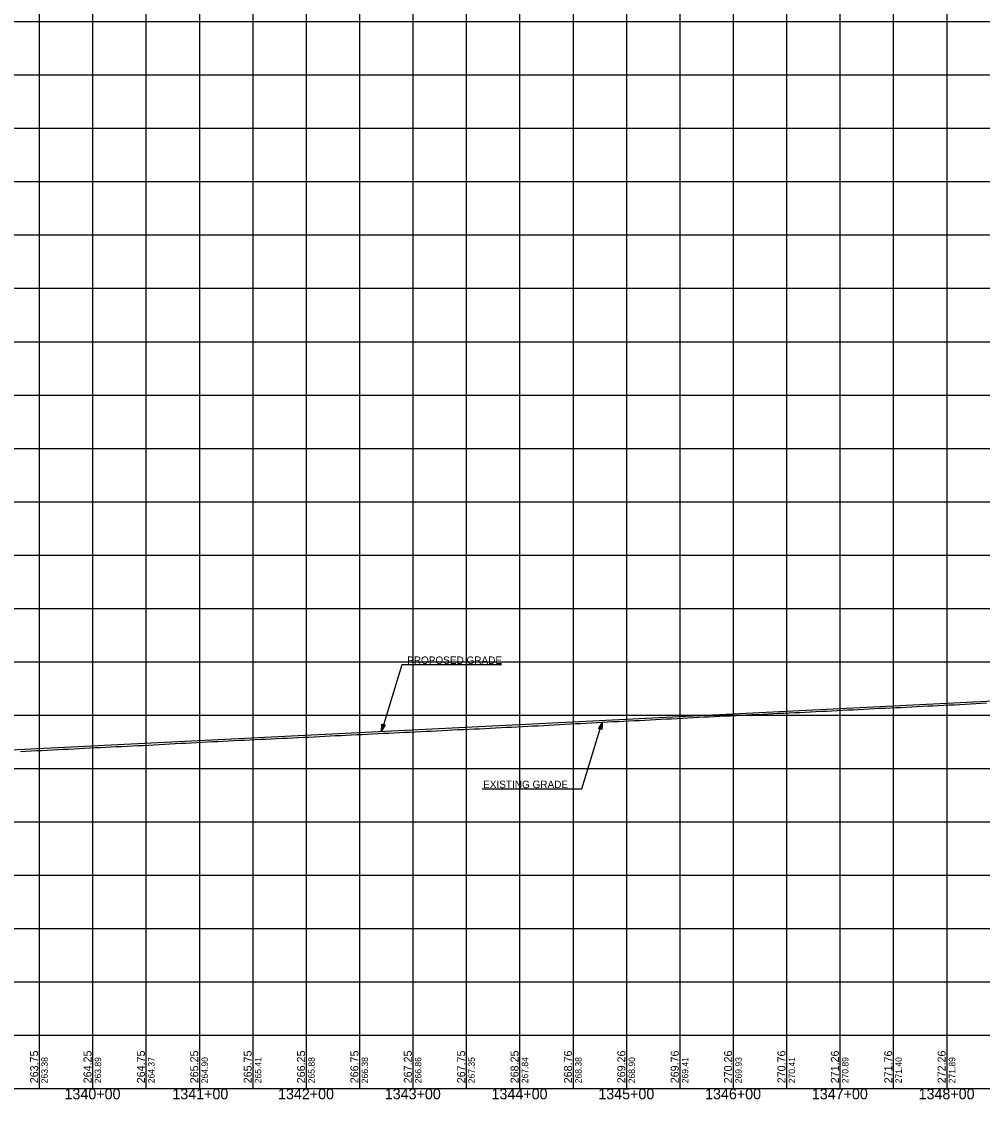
# Model space of a CAD drawing. Extents: x -90830 to 2015517, y -20856 to 836331.
# Drawn here: x 22857 to 23757, y -19397 to -18387 of the extents above; entities that cross this region are included whole.
import ezdxf

# ---------------------------------------------------------------- set-up
doc = ezdxf.new("R2010")
doc.units = 0
for name, color, linetype in [('Level 1', 7, 'Continuous'), ('RD_DDB_Profile_Elev', 7, 'Continuous'), ('RD_DDB_Profile_EX', 7, 'Continuous'), ('RD_DDB_Profile_PR', 7, 'Continuous'), ('RD_DDB_StaTX', 7, 'Continuous'), ('RD_DDB_StripGrade', 7, 'Continuous'), ('RD_GPK_Profile_Cell', 7, 'Continuous'), ('RD_PD_Final_TX', 7, 'Continuous')]:
    doc.layers.add(name, color=color, linetype=linetype)

msp = doc.modelspace()

# ---------------------------------------------------------------- linework, layer by layer
at = {"layer": 'Level 1'}
for p, q in [((22873.5, -17886.5), (22873.5, -18386.5)), ((22923.5, -17886.5), (22923.5, -18386.5)), ((22973.5, -17886.5), (22973.5, -18386.5)), ((23023.5, -17886.5), (23023.5, -18386.5)), ((23073.5, -17886.5), (23073.5, -18386.5)), ((23123.5, -17886.5), (23123.5, -18386.5)), ((23173.5, -17886.5), (23173.5, -18386.5)), ((23223.5, -17886.5), (23223.5, -18386.5)), ((23273.5, -17886.5), (23273.5, -18386.5)), ((23323.5, -17886.5), (23323.5, -18386.5)), ((23373.5, -17886.5), (23373.5, -18386.5)), ((23423.5, -17886.5), (23423.5, -18386.5)), ((23473.5, -17886.5), (23473.5, -18386.5)), ((23523.5, -17886.5), (23523.5, -18386.5)), ((23573.5, -17886.5), (23573.5, -18386.5)), ((23623.5, -17886.5), (23623.5, -18386.5)), ((23673.5, -17886.5), (23673.5, -18386.5)), ((23723.5, -17886.5), (23723.5, -18386.5)), ((22373.5, -18386.5), (23973.5, -18386.5)), ((22373.5, -18386.5), (23973.5, -18386.5)), ((22873.5, -18386.5), (22873.5, -18886.5)), ((22923.5, -18386.5), (22923.5, -18886.5)), ((22973.5, -18386.5), (22973.5, -18886.5)), ((23023.5, -18386.5), (23023.5, -18886.5)), ((23073.5, -18386.5), (23073.5, -18886.5)), ((23123.5, -18386.5), (23123.5, -18886.5)), ((23173.5, -18386.5), (23173.5, -18886.5)), ((23223.5, -18386.5), (23223.5, -18886.5)), ((23273.5, -18386.5), (23273.5, -18886.5)), ((23323.5, -18386.5), (23323.5, -18886.5)), ((23373.5, -18386.5), (23373.5, -18886.5)), ((23423.5, -18386.5), (23423.5, -18886.5)), ((23473.5, -18386.5), (23473.5, -18886.5)), ((23523.5, -18386.5), (23523.5, -18886.5)), ((23573.5, -18386.5), (23573.5, -18886.5)), ((23623.5, -18386.5), (23623.5, -18886.5)), ((23673.5, -18386.5), (23673.5, -18886.5)), ((23723.5, -18386.5), (23723.5, -18886.5)), ((22373.5, -18436.5), (23973.5, -18436.5)), ((22373.5, -18486.5), (23973.5, -18486.5)), ((22373.5, -18536.5), (23973.5, -18536.5)), ((22373.5, -18586.5), (23973.5, -18586.5)), ((22373.5, -18636.5), (23973.5, -18636.5)), ((22373.5, -18686.5), (23973.5, -18686.5)), ((22373.5, -18736.5), (23973.5, -18736.5)), ((22373.5, -18786.5), (23973.5, -18786.5)), ((22373.5, -18836.5), (23973.5, -18836.5)), ((22373.5, -18886.5), (23973.5, -18886.5)), ((22373.5, -18886.5), (23973.5, -18886.5)), ((22873.5, -18886.5), (22873.5, -19386.5)), ((22923.5, -18886.5), (22923.5, -19386.5)), ((22973.5, -18886.5), (22973.5, -19386.5)), ((23023.5, -18886.5), (23023.5, -19386.5)), ((23073.5, -18886.5), (23073.5, -19386.5)), ((23123.5, -18886.5), (23123.5, -19386.5)), ((23173.5, -18886.5), (23173.5, -19386.5)), ((23223.5, -18886.5), (23223.5, -19386.5)), ((23273.5, -18886.5), (23273.5, -19386.5)), ((23323.5, -18886.5), (23323.5, -19386.5)), ((23373.5, -18886.5), (23373.5, -19386.5)), ((23423.5, -18886.5), (23423.5, -19386.5)), ((23473.5, -18886.5), (23473.5, -19386.5)), ((23523.5, -18886.5), (23523.5, -19386.5)), ((23573.5, -18886.5), (23573.5, -19386.5)), ((23623.5, -18886.5), (23623.5, -19386.5)), ((23673.5, -18886.5), (23673.5, -19386.5)), ((23723.5, -18886.5), (23723.5, -19386.5)), ((22373.5, -18936.5), (23973.5, -18936.5)), ((22373.5, -18986.5), (23973.5, -18986.5)), ((22373.5, -19036.5), (23973.5, -19036.5)), ((22373.5, -19086.5), (23973.5, -19086.5)), ((22373.5, -19136.5), (23973.5, -19136.5)), ((22373.5, -19186.5), (23973.5, -19186.5)), ((22373.5, -19236.5), (23973.5, -19236.5)), ((22373.5, -19286.5), (23973.5, -19286.5)), ((22373.5, -19336.5), (23973.5, -19336.5)), ((22373.5, -19386.5), (23973.5, -19386.5))]:
    msp.add_line(p, q, dxfattribs=at)
at = {"layer": 'RD_DDB_Profile_EX'}
for points in [[(23545.9, -19035.8), (23550.9, -19035.5), (23555.9, -19035.3), (23560.9, -19035.1), (23565.9, -19034.8), (23570.9, -19034.6), (23575.9, -19034.4), (23580.9, -19034.1), (23585.9, -19033.9), (23590.9, -19033.6), (23595.9, -19033.4), (23600.9, -19033.2), (23605.9, -19032.9), (23610.9, -19032.7), (23615.9, -19032.4), (23620.9, -19032.2), (23625.9, -19031.9), (23630.9, -19031.6), (23635.9, -19031.4), (23640.9, -19031.1), (23645.9, -19030.8), (23650.9, -19030.6), (23655.9, -19030.4), (23660.9, -19030.1), (23665.9, -19029.9), (23670.9, -19029.6), (23675.9, -19029.4), (23680.9, -19029.2), (23685.9, -19028.9), (23690.9, -19028.7), (23695.9, -19028.4), (23700.9, -19028.2), (23705.9, -19027.9), (23710.9, -19027.7), (23715.9, -19027.4), (23720.9, -19027.2), (23725.9, -19026.9), (23730.9, -19026.7), (23735.9, -19026.4), (23740.9, -19026.2), (23745.9, -19025.9), (23750.9, -19025.6), (23755.9, -19025.4), (23760.9, -19025.1)], [(23045.9, -19060.8), (23050.9, -19060.6), (23055.9, -19060.3), (23060.9, -19060.1), (23065.9, -19059.8), (23070.9, -19059.6), (23075.9, -19059.4), (23080.9, -19059.1), (23085.9, -19058.9), (23090.9, -19058.7), (23095.9, -19058.4), (23100.9, -19058.2), (23105.9, -19058), (23110.9, -19057.7), (23115.9, -19057.5), (23120.9, -19057.2), (23125.9, -19057), (23130.9, -19056.7), (23135.9, -19056.5), (23140.9, -19056.2), (23145.9, -19056), (23150.9, -19055.7), (23155.9, -19055.5), (23160.9, -19055.2), (23165.9, -19055), (23170.9, -19054.7), (23175.9, -19054.5), (23180.9, -19054.2), (23185.9, -19054), (23190.9, -19053.8), (23195.9, -19053.5), (23200.9, -19053.3), (23205.9, -19053), (23210.9, -19052.8), (23215.9, -19052.6), (23220.9, -19052.3), (23225.9, -19052.1), (23230.9, -19051.8), (23235.9, -19051.6), (23240.9, -19051.4), (23245.9, -19051.1), (23250.9, -19050.9), (23255.9, -19050.6), (23260.9, -19050.4), (23265.9, -19050.1), (23270.9, -19049.9), (23275.9, -19049.6), (23280.9, -19049.4), (23285.9, -19049.2), (23290.9, -19048.9), (23295.9, -19048.7), (23300.9, -19048.4), (23305.9, -19048.2), (23310.9, -19047.9), (23315.9, -19047.7), (23320.9, -19047.4), (23325.9, -19047.2), (23330.9, -19046.9), (23335.9, -19046.6), (23340.9, -19046.4), (23345.9, -19046.1), (23350.9, -19045.9), (23355.9, -19045.6), (23360.9, -19045.3), (23365.9, -19045), (23370.9, -19044.7), (23375.9, -19044.4), (23380.9, -19044.2), (23385.9, -19043.9), (23390.9, -19043.6), (23395.9, -19043.4), (23400.9, -19043.1), (23405.9, -19042.9), (23410.9, -19042.6), (23415.9, -19042.4), (23420.9, -19042.1), (23425.9, -19041.9), (23430.9, -19041.6), (23435.9, -19041.4), (23440.9, -19041.1), (23445.9, -19040.9), (23450.9, -19040.6), (23455.9, -19040.4), (23460.9, -19040.1), (23465.9, -19039.9), (23470.9, -19039.6), (23475.9, -19039.3), (23480.9, -19039.1), (23485.9, -19038.8), (23490.9, -19038.5), (23495.9, -19038.2), (23500.9, -19038), (23505.9, -19037.7), (23510.9, -19037.5), (23515.9, -19037.2), (23520.9, -19037), (23525.9, -19036.7), (23530.9, -19036.5), (23535.9, -19036.2), (23540.9, -19036), (23545.9, -19035.8)], [(22855.9, -19070.5), (22860.9, -19070.2), (22865.9, -19070), (22870.9, -19069.7), (22875.9, -19069.5), (22880.9, -19069.2), (22885.9, -19069), (22890.9, -19068.8), (22895.9, -19068.5), (22900.9, -19068.3), (22905.9, -19068), (22910.9, -19067.7), (22915.9, -19067.4), (22920.9, -19067.2), (22925.9, -19066.9), (22930.9, -19066.7), (22935.9, -19066.5), (22940.9, -19066.3), (22945.9, -19066), (22950.9, -19065.8), (22955.9, -19065.5), (22960.9, -19065.3), (22965.9, -19065), (22970.9, -19064.8), (22975.9, -19064.5), (22980.9, -19064.3), (22985.9, -19064), (22990.9, -19063.7), (22995.9, -19063.5), (23000.9, -19063.2), (23005.9, -19062.9), (23010.9, -19062.7), (23015.9, -19062.4), (23020.9, -19062.1), (23025.9, -19061.9), (23030.9, -19061.6), (23035.9, -19061.3), (23040.9, -19061.1), (23045.9, -19060.8)]]:
    msp.add_lwpolyline(points, dxfattribs=at)
at = {"layer": 'RD_DDB_Profile_PR'}
msp.add_line((22618.5, -19080.5), (24061, -19008.3), dxfattribs=at)
at = {"layer": 'RD_GPK_Profile_Cell'}
msp.add_line((4823.5, -19386.5), (75223.5, -19386.5), dxfattribs=at)
at = {"layer": 'RD_PD_Final_TX'}
for p, q in [((23194.1, -19051.7), (23194.5, -19045)), ((23196, -19045.5), (23194.1, -19051.7)), ((23194.1, -19051.7), (23197.6, -19046)), ((23194.5, -19045), (23197.6, -19046)), ((23400.9, -19043.1), (23397.5, -19048.9)), ((23400.6, -19049.8), (23397.5, -19048.9)), ((23399.1, -19049.3), (23400.9, -19043.1)), ((23400.9, -19043.1), (23400.6, -19049.8))]:
    msp.add_line(p, q, dxfattribs=at)
for points in [[(23306.6, -18989.3), (23213.2, -18989.3), (23194.1, -19051.7)], [(23195.9, -19045.6), (23194.2, -19051.3), (23195.9, -19045.5), (23194.2, -19051), (23195.8, -19045.5), (23194.2, -19050.8), (23195.8, -19045.5), (23194.2, -19050.6), (23195.7, -19045.5), (23194.2, -19050.3), (23195.6, -19045.4), (23194.3, -19049.9), (23195.5, -19045.4), (23194.3, -19049.6), (23195.5, -19045.4), (23194.3, -19049.3), (23195.4, -19045.4), (23194.3, -19049), (23195.3, -19045.3), (23194.3, -19048.7), (23195.2, -19045.3), (23194.3, -19048.4), (23195.2, -19045.3), (23194.4, -19047.9), (23195.1, -19045.3), (23194.4, -19047.6), (23195, -19045.3), (23194.4, -19047.2), (23194.9, -19045.3), (23194.4, -19046.8), (23194.9, -19045.2), (23194.5, -19046.5), (23194.8, -19045.2), (23194.5, -19046.2), (23194.7, -19045.1), (23194.5, -19045.8), (23194.6, -19045.2), (23194.5, -19045.4), (23194.6, -19045.2)], [(23194.3, -19051.3), (23196, -19045.6), (23194.4, -19051.1), (23196.1, -19045.6), (23194.5, -19050.9), (23196.2, -19045.6), (23194.6, -19050.8), (23196.2, -19045.6), (23194.7, -19050.6), (23196.3, -19045.6), (23194.8, -19050.4), (23196.3, -19045.6), (23195, -19050.2), (23196.4, -19045.7), (23195.1, -19049.9), (23196.5, -19045.7), (23195.3, -19049.6), (23196.5, -19045.7), (23195.4, -19049.4), (23196.6, -19045.7), (23195.6, -19049.2), (23196.7, -19045.7), (23195.7, -19048.9), (23196.7, -19045.8), (23195.9, -19048.6), (23196.8, -19045.8), (23196.1, -19048.3), (23196.8, -19045.8), (23196.3, -19048), (23196.9, -19045.8), (23196.4, -19047.7), (23197, -19045.9), (23196.5, -19047.5), (23197, -19045.9), (23196.7, -19047.3), (23197.1, -19045.9), (23196.9, -19046.9), (23197.2, -19045.9), (23197, -19046.7), (23197.3, -19045.9), (23197.1, -19046.6), (23197.4, -19046), (23197.5, -19046), (23197.3, -19046)], [(23288.5, -19105.5), (23381.9, -19105.5), (23400.9, -19043.1)], [(23400.8, -19043.5), (23399, -19049.2), (23400.7, -19043.7), (23399, -19049.2), (23400.6, -19043.9), (23398.9, -19049.2), (23400.5, -19044.1), (23398.9, -19049.2), (23400.3, -19044.3), (23398.8, -19049.2), (23400.2, -19044.4), (23398.7, -19049.2), (23400.1, -19044.7), (23398.7, -19049.2), (23399.9, -19044.9), (23398.6, -19049.1), (23399.8, -19045.2), (23398.5, -19049.1), (23399.7, -19045.4), (23398.5, -19049.1), (23399.5, -19045.7), (23398.4, -19049.1), (23399.3, -19045.9), (23398.4, -19049), (23399.1, -19046.3), (23398.3, -19049), (23399, -19046.5), (23398.2, -19049.1), (23398.8, -19046.8), (23398.2, -19049), (23398.7, -19047.1), (23398.1, -19049), (23398.5, -19047.3), (23398, -19048.9), (23398.3, -19047.5), (23398, -19048.9), (23398.2, -19047.9), (23397.9, -19048.9), (23398.1, -19048.1), (23397.8, -19048.9), (23397.9, -19048.2), (23397.7, -19048.8), (23397.6, -19048.8), (23397.7, -19048.8)], [(23399.1, -19049.3), (23400.9, -19043.5), (23399.2, -19049.3), (23400.9, -19043.8), (23399.2, -19049.3), (23400.9, -19044), (23399.3, -19049.3), (23400.9, -19044.2), (23399.4, -19049.4), (23400.8, -19044.6), (23399.5, -19049.4), (23400.8, -19045), (23399.5, -19049.4), (23400.8, -19045.2), (23399.6, -19049.4), (23400.8, -19045.6), (23399.7, -19049.4), (23400.7, -19045.9), (23399.7, -19049.5), (23400.7, -19046.1), (23399.8, -19049.5), (23400.7, -19046.5), (23399.9, -19049.5), (23400.7, -19046.9), (23400, -19049.6), (23400.7, -19047.2), (23400, -19049.6), (23400.7, -19047.7), (23400.1, -19049.6), (23400.6, -19048), (23400.2, -19049.6), (23400.6, -19048.4), (23400.3, -19049.6), (23400.6, -19048.6), (23400.3, -19049.7), (23400.6, -19049), (23400.4, -19049.7), (23400.6, -19049.4), (23400.5, -19049.7)]]:
    msp.add_lwpolyline(points, dxfattribs=at)

# ---------------------------------------------------------------- texts
at = {"layer": 'RD_DDB_Profile_Elev'}
for s, p in [('263.75', (22872.5, -19381.5)), ('264.25', (22922.5, -19381.5)), ('264.75', (22972.5, -19381.5)), ('265.25', (23022.5, -19381.5)), ('265.75', (23072.5, -19381.5)), ('266.25', (23122.5, -19381.5)), ('266.75', (23172.5, -19381.5)), ('267.25', (23222.5, -19381.5)), ('267.75', (23272.5, -19381.5)), ('268.25', (23322.5, -19381.5)), ('268.76', (23372.5, -19381.5)), ('269.26', (23422.5, -19381.5)), ('269.76', (23472.5, -19381.5)), ('270.26', (23522.5, -19381.5)), ('270.76', (23572.5, -19381.5)), ('271.26', (23622.5, -19381.5)), ('271.76', (23672.5, -19381.5)), ('272.26', (23722.5, -19381.5))]:
    msp.add_text(s, height=7.5, rotation=90, dxfattribs=at).set_placement(p)
at = {"layer": 'RD_DDB_StaTX'}
for s, p in [('1340+00', (22897.2, -19396.5)), ('1341+00', (22998.2, -19396.5)), ('1342+00', (23097.2, -19396.5)), ('1343+00', (23197.2, -19396.5)), ('1344+00', (23297.2, -19396.5)), ('1345+00', (23397.2, -19396.5)), ('1346+00', (23497.2, -19396.5)), ('1347+00', (23597.2, -19396.5)), ('1348+00', (23697.2, -19396.5))]:
    msp.add_text(s, height=10, dxfattribs=at).set_placement(p)
at = {"layer": 'RD_DDB_StripGrade'}
for s, p in [('263.38', (22881.5, -19381.5)), ('263.89', (22931.5, -19381.5)), ('264.37', (22981.5, -19381.5)), ('264.90', (23031.5, -19381.5)), ('265.41', (23081.5, -19381.5)), ('265.88', (23131.5, -19381.5)), ('266.38', (23181.5, -19381.5)), ('266.86', (23231.5, -19381.5)), ('267.35', (23281.5, -19381.5)), ('267.84', (23331.5, -19381.5)), ('268.38', (23381.5, -19381.5)), ('268.90', (23431.5, -19381.5)), ('269.41', (23481.5, -19381.5)), ('269.93', (23531.5, -19381.5)), ('270.41', (23581.5, -19381.5)), ('270.89', (23631.5, -19381.5)), ('271.40', (23681.5, -19381.5)), ('271.89', (23731.5, -19381.5))]:
    msp.add_text(s, height=6, rotation=90, dxfattribs=at).set_placement(p)
at = {"layer": 'RD_PD_Final_TX'}
for s, p in [('PROPOSED GRADE', (23218.1, -18988.5)), ('EXISTING GRADE', (23289.3, -19104.9))]:
    msp.add_text(s, height=7, dxfattribs=at).set_placement(p)

doc.saveas('drawing.dxf')
